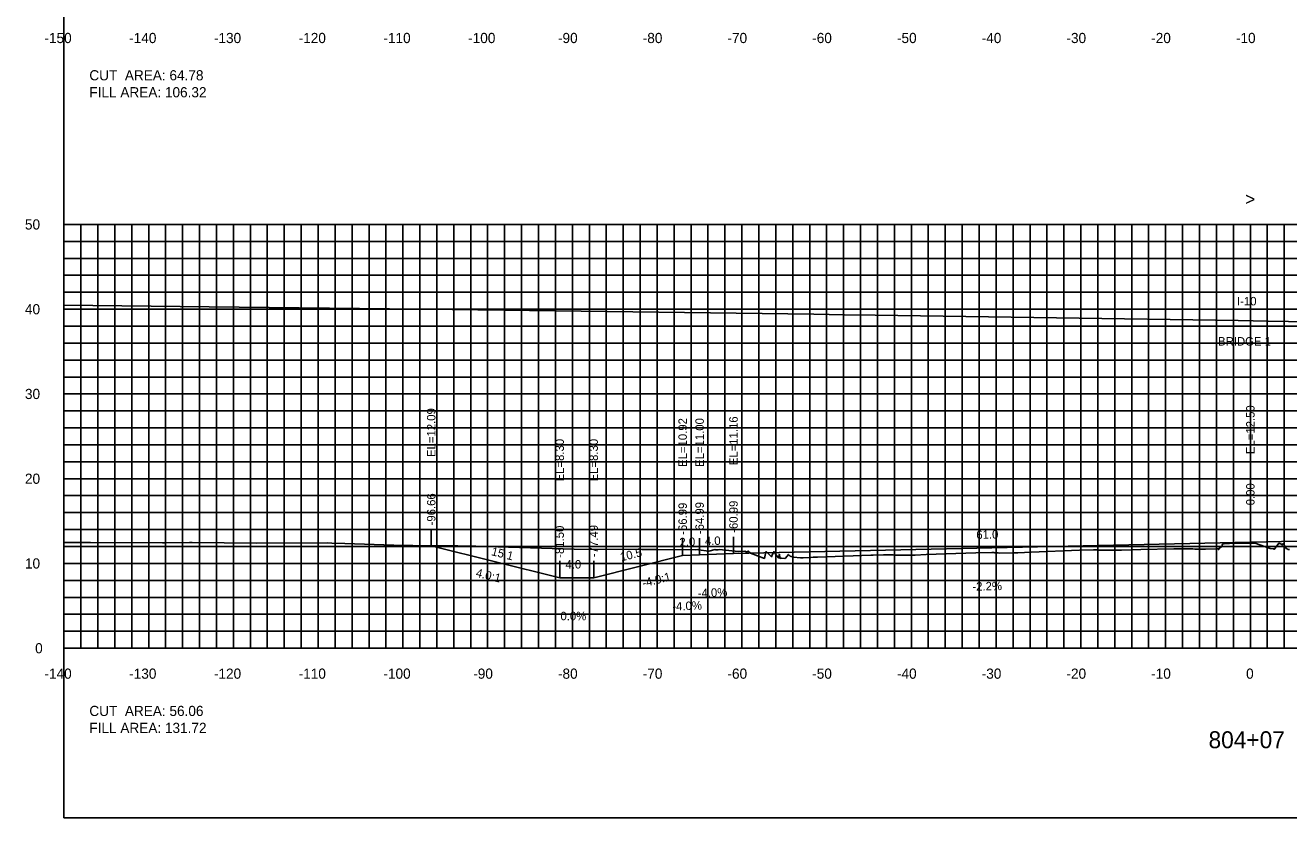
# Model space of a CAD drawing. Extents: x 1797419 to 1809236, y 248759 to 251512.
# Drawn here: x 1803156.4 to 1803305.5, y 250854.9 to 250948.4 of the extents above; entities that cross this region are included whole.
import ezdxf

# ---------------------------------------------------------------- set-up
doc = ezdxf.new("R2010")
doc.units = 0
for name, color, linetype in [('1', 7, 'Continuous'), ('10', 7, 'Continuous'), ('3', 7, 'Continuous'), ('31', 7, 'Continuous'), ('4', 7, 'Continuous'), ('60', 7, 'Continuous'), ('ANNO-TXT', 7, 'Continuous'), ('CL-CNST', 7, 'Continuous'), ('Level 57', 7, 'Continuous'), ('Level 62', 7, 'Continuous'), ('M-ROADS', 7, 'Continuous')]:
    doc.layers.add(name, color=color, linetype=linetype)

msp = doc.modelspace()

# ---------------------------------------------------------------- linework, layer by layer
for p, q in [((1803301, 250887.39), (1803301, 250889.39)), ((1803204.34, 250886.98), (1803204.34, 250888.98)), ((1803234.01, 250885.81), (1803234.01, 250887.81)), ((1803236.01, 250885.89), (1803236.01, 250887.89)), ((1803240.01, 250886.05), (1803240.01, 250888.05)), ((1803219.5, 250883.19), (1803219.5, 250885.19)), ((1803223.51, 250883.19), (1803223.51, 250885.19))]:
    msp.add_line(p, q)
msp.add_lwpolyline([(1803161, 250854.89), (1803461, 250854.89), (1803461, 251044.89), (1803161, 251044.89)], close=True)
at = {"layer": '60'}
for p, q in [((1803160.94, 250924.89), (1803161, 250924.89)), ((1803161, 250874.89), (1803161, 250924.89)), ((1803160.94, 250914.89), (1803161, 250914.89)), ((1803160.94, 250904.89), (1803161, 250904.89)), ((1803160.94, 250894.89), (1803161, 250894.89)), ((1803160.94, 250884.89), (1803161, 250884.89)), ((1803160.94, 250874.89), (1803161, 250874.89)), ((1803161, 250874.83), (1803161, 250874.89)), ((1803161, 250874.89), (1803461, 250874.89)), ((1803171, 250874.83), (1803171, 250874.89)), ((1803181, 250874.83), (1803181, 250874.89)), ((1803191, 250874.83), (1803191, 250874.89)), ((1803201, 250874.83), (1803201, 250874.89)), ((1803211, 250874.83), (1803211, 250874.89)), ((1803221, 250874.83), (1803221, 250874.89)), ((1803231, 250874.83), (1803231, 250874.89)), ((1803241, 250874.83), (1803241, 250874.89)), ((1803251, 250874.83), (1803251, 250874.89)), ((1803261, 250874.83), (1803261, 250874.89)), ((1803271, 250874.83), (1803271, 250874.89)), ((1803281, 250874.83), (1803281, 250874.89)), ((1803291, 250874.83), (1803291, 250874.89)), ((1803301, 250874.83), (1803301, 250874.89))]:
    msp.add_line(p, q, dxfattribs=at)
at = {"layer": 'CL-CNST'}
msp.add_line((1803219.5, 250883.19), (1803204.34, 250886.98), dxfattribs=at)
msp.add_lwpolyline([(1803219.5, 250883.19), (1803223.51, 250883.19), (1803234.01, 250885.81), (1803236.01, 250885.89), (1803240.01, 250886.05), (1803301, 250887.39), (1803352.47, 250888.52), (1803356.47, 250888.36), (1803361.97, 250888.14), (1803373.84, 250885.18), (1803377, 250885.18)], dxfattribs=at)
at = {"layer": 'Level 57'}
msp.add_lwpolyline([(1803161, 250915.35), (1803178.12, 250915.18), (1803199.43, 250914.93), (1803203.12, 250914.89), (1803206.8, 250914.85), (1803228.12, 250914.58), (1803249.5, 250914.29), (1803253.12, 250914.24), (1803256.74, 250914.19), (1803278.12, 250913.88), (1803299.56, 250913.54), (1803303.12, 250913.48), (1803324.59, 250913.12)], dxfattribs=at)
at = {"layer": 'Level 62'}
for p, q in [((1803161, 250874.89), (1803161, 250924.89)), ((1803161, 250874.89), (1803161, 250924.89)), ((1803161, 250924.89), (1803461, 250924.89)), ((1803163, 250874.89), (1803163, 250924.89)), ((1803165, 250874.89), (1803165, 250924.89)), ((1803167, 250874.89), (1803167, 250924.89)), ((1803169, 250874.89), (1803169, 250924.89)), ((1803171, 250874.89), (1803171, 250924.89)), ((1803173, 250874.89), (1803173, 250924.89)), ((1803175, 250874.89), (1803175, 250924.89)), ((1803177, 250874.89), (1803177, 250924.89)), ((1803179, 250874.89), (1803179, 250924.89)), ((1803181, 250874.89), (1803181, 250924.89)), ((1803183, 250874.89), (1803183, 250924.89)), ((1803185, 250874.89), (1803185, 250924.89)), ((1803187, 250874.89), (1803187, 250924.89)), ((1803189, 250874.89), (1803189, 250924.89)), ((1803191, 250874.89), (1803191, 250924.89)), ((1803193, 250874.89), (1803193, 250924.89)), ((1803195, 250874.89), (1803195, 250924.89)), ((1803197, 250874.89), (1803197, 250924.89)), ((1803199, 250874.89), (1803199, 250924.89)), ((1803201, 250874.89), (1803201, 250924.89)), ((1803203, 250874.89), (1803203, 250924.89)), ((1803205, 250874.89), (1803205, 250924.89)), ((1803207, 250874.89), (1803207, 250924.89)), ((1803209, 250874.89), (1803209, 250924.89)), ((1803211, 250874.89), (1803211, 250924.89)), ((1803213, 250874.89), (1803213, 250924.89)), ((1803215, 250874.89), (1803215, 250924.89)), ((1803217, 250874.89), (1803217, 250924.89)), ((1803219, 250874.89), (1803219, 250924.89)), ((1803221, 250874.89), (1803221, 250924.89)), ((1803223, 250874.89), (1803223, 250924.89)), ((1803225, 250874.89), (1803225, 250924.89)), ((1803227, 250874.89), (1803227, 250924.89)), ((1803229, 250874.89), (1803229, 250924.89)), ((1803231, 250874.89), (1803231, 250924.89)), ((1803233, 250874.89), (1803233, 250924.89)), ((1803235, 250874.89), (1803235, 250924.89)), ((1803237, 250874.89), (1803237, 250924.89)), ((1803239, 250874.89), (1803239, 250924.89)), ((1803241, 250874.89), (1803241, 250924.89)), ((1803243, 250874.89), (1803243, 250924.89)), ((1803245, 250874.89), (1803245, 250924.89)), ((1803247, 250874.89), (1803247, 250924.89)), ((1803249, 250874.89), (1803249, 250924.89)), ((1803251, 250874.89), (1803251, 250924.89)), ((1803253, 250874.89), (1803253, 250924.89)), ((1803255, 250874.89), (1803255, 250924.89)), ((1803257, 250874.89), (1803257, 250924.89)), ((1803259, 250874.89), (1803259, 250924.89)), ((1803261, 250874.89), (1803261, 250924.89)), ((1803263, 250874.89), (1803263, 250924.89)), ((1803265, 250874.89), (1803265, 250924.89)), ((1803267, 250874.89), (1803267, 250924.89)), ((1803269, 250874.89), (1803269, 250924.89)), ((1803271, 250874.89), (1803271, 250924.89)), ((1803273, 250874.89), (1803273, 250924.89)), ((1803275, 250874.89), (1803275, 250924.89)), ((1803277, 250874.89), (1803277, 250924.89)), ((1803279, 250874.89), (1803279, 250924.89)), ((1803281, 250874.89), (1803281, 250924.89)), ((1803283, 250874.89), (1803283, 250924.89)), ((1803285, 250874.89), (1803285, 250924.89)), ((1803287, 250874.89), (1803287, 250924.89)), ((1803289, 250874.89), (1803289, 250924.89)), ((1803291, 250874.89), (1803291, 250924.89)), ((1803293, 250874.89), (1803293, 250924.89)), ((1803295, 250874.89), (1803295, 250924.89)), ((1803297, 250874.89), (1803297, 250924.89)), ((1803299, 250874.89), (1803299, 250924.89)), ((1803301, 250874.89), (1803301, 250924.89)), ((1803303, 250874.89), (1803303, 250924.89)), ((1803305, 250874.89), (1803305, 250924.89)), ((1803161, 250922.89), (1803461, 250922.89)), ((1803161, 250920.89), (1803461, 250920.89)), ((1803161, 250918.89), (1803461, 250918.89)), ((1803161, 250916.89), (1803461, 250916.89)), ((1803161, 250914.89), (1803461, 250914.89)), ((1803161, 250912.89), (1803461, 250912.89)), ((1803161, 250910.89), (1803461, 250910.89)), ((1803161, 250908.89), (1803461, 250908.89)), ((1803161, 250906.89), (1803461, 250906.89)), ((1803161, 250904.89), (1803461, 250904.89)), ((1803161, 250902.89), (1803461, 250902.89)), ((1803161, 250900.89), (1803461, 250900.89)), ((1803161, 250898.89), (1803461, 250898.89)), ((1803161, 250896.89), (1803461, 250896.89)), ((1803161, 250894.89), (1803461, 250894.89)), ((1803161, 250892.89), (1803461, 250892.89)), ((1803161, 250890.89), (1803461, 250890.89)), ((1803161, 250888.89), (1803461, 250888.89)), ((1803161, 250886.89), (1803461, 250886.89)), ((1803161, 250884.89), (1803461, 250884.89)), ((1803161, 250882.89), (1803461, 250882.89)), ((1803161, 250880.89), (1803461, 250880.89)), ((1803161, 250878.89), (1803461, 250878.89)), ((1803161, 250876.89), (1803461, 250876.89)), ((1803161, 250874.89), (1803461, 250874.89))]:
    msp.add_line(p, q, dxfattribs=at)
at = {"layer": 'M-ROADS'}
msp.add_lwpolyline([(1803161, 250887.35), (1803163.83, 250887.37), (1803164.13, 250887.37), (1803172.63, 250887.34), (1803172.96, 250887.34), (1803175.83, 250887.35), (1803176.12, 250887.35), (1803183.67, 250887.29), (1803192.15, 250887.32), (1803192.63, 250887.3), (1803194.15, 250887.26), (1803201.06, 250887.01), (1803202.17, 250887), (1803204.95, 250886.97), (1803205.9, 250886.97), (1803206.17, 250886.97), (1803207.48, 250886.97), (1803209.25, 250886.94), (1803209.61, 250886.93), (1803221.2, 250886.59), (1803229.21, 250886.54), (1803230.88, 250886.54), (1803235.5, 250886.51), (1803235.82, 250886.52), (1803235.86, 250886.52), (1803235.9, 250886.51), (1803237.09, 250886.36), (1803237.85, 250886.52), (1803237.91, 250886.51), (1803238.21, 250886.51), (1803238.35, 250886.52), (1803240.56, 250886.31), (1803240.97, 250886.34), (1803241.05, 250886.29), (1803241.34, 250886.34), (1803241.36, 250886.34), (1803241.6, 250886.22), (1803241.73, 250886.35), (1803242.03, 250886.12), (1803243.66, 250885.49), (1803243.82, 250886.26), (1803243.9, 250886.27), (1803244.5, 250885.68), (1803244.52, 250885.79), (1803244.55, 250885.8), (1803244.58, 250885.87), (1803244.63, 250885.97), (1803244.64, 250886.03), (1803244.76, 250886.27), (1803244.77, 250886.24), (1803244.86, 250886.26), (1803244.97, 250885.98), (1803245.12, 250885.78), (1803245.13, 250885.78), (1803245.32, 250885.54), (1803245.42, 250885.97), (1803245.46, 250885.57), (1803245.48, 250885.49), (1803245.49, 250885.49), (1803245.6, 250885.5), (1803245.67, 250885.52), (1803246.06, 250885.49), (1803246.07, 250885.49), (1803246.07, 250885.49), (1803246.08, 250885.49), (1803246.14, 250885.52), (1803246.52, 250885.95), (1803246.7, 250885.74), (1803247.11, 250885.63), (1803247.93, 250885.54), (1803248.23, 250885.55), (1803249.11, 250885.58), (1803249.45, 250885.64), (1803249.93, 250885.65), (1803256.21, 250885.87), (1803256.49, 250885.88), (1803257.71, 250885.89), (1803258.6, 250885.9), (1803258.87, 250885.89), (1803259, 250885.88), (1803259.97, 250885.88), (1803260.93, 250885.88), (1803261.44, 250885.88), (1803262.74, 250885.93), (1803268.62, 250886.15), (1803270.5, 250886.17), (1803270.73, 250886.17), (1803270.76, 250886.17), (1803270.81, 250886.16), (1803271.24, 250886.14), (1803271.45, 250886.12), (1803273.1, 250886.15), (1803273.56, 250886.16), (1803275.15, 250886.22), (1803280.84, 250886.45), (1803282.5, 250886.48), (1803283.02, 250886.48), (1803283.13, 250886.47), (1803283.49, 250886.44), (1803285.11, 250886.45), (1803285.79, 250886.46), (1803288.09, 250886.52), (1803291.97, 250886.61), (1803293.18, 250886.61), (1803294.21, 250886.61), (1803294.44, 250886.59), (1803294.67, 250886.59), (1803295.32, 250886.58), (1803295.7, 250886.59), (1803296.92, 250886.61), (1803296.95, 250886.62), (1803297, 250886.62), (1803297.02, 250886.62), (1803297.03, 250886.61), (1803297.05, 250886.62), (1803297.06, 250886.62), (1803297.19, 250886.64), (1803297.22, 250886.55), (1803297.26, 250886.52), (1803297.37, 250886.71), (1803297.65, 250886.88), (1803297.73, 250887.15), (1803297.75, 250887.2), (1803297.84, 250887.23), (1803297.87, 250887.22), (1803297.92, 250887.22), (1803298.53, 250887.25), (1803299.46, 250887.28), (1803301.41, 250887.29), (1803301.58, 250887.27), (1803303.34, 250886.65), (1803303.78, 250886.61), (1803303.8, 250886.55), (1803304.35, 250887.27), (1803304.58, 250887.22), (1803304.76, 250887.08), (1803304.88, 250887.23), (1803304.92, 250887.18), (1803304.94, 250887.15), (1803304.99, 250887.06), (1803305.28, 250886.62), (1803305.3, 250886.61), (1803305.34, 250886.6), (1803305.37, 250886.59), (1803305.39, 250886.58), (1803305.4, 250886.58), (1803305.42, 250886.58), (1803305.43, 250886.55), (1803305.5, 250886.54), (1803305.63, 250886.54)], dxfattribs=at)

# ---------------------------------------------------------------- texts
for s, rotation, p in [('4.0:1', 345.9638, (1803209.53, 250883.35)), ('-4.0:1', 14.0362, (1803229.37, 250882.07))]:
    msp.add_text(s, height=1, rotation=rotation).set_placement(p)
at = {"layer": '1'}
msp.add_text('804+07', height=2, dxfattribs=at).set_placement((1803296.07, 250863.09))
at = {"layer": '10'}
for s, p in [('-150', (1803158.7, 250946.29)), ('-140', (1803168.7, 250946.29)), ('-130', (1803178.7, 250946.29)), ('-120', (1803188.7, 250946.29)), ('-110', (1803198.7, 250946.29)), ('-100', (1803208.7, 250946.29)), ('-90', (1803219.3, 250946.29)), ('-80', (1803229.3, 250946.29)), ('-70', (1803239.3, 250946.29)), ('-60', (1803249.3, 250946.29)), ('-50', (1803259.3, 250946.29)), ('-40', (1803269.3, 250946.29)), ('-30', (1803279.3, 250946.29)), ('-20', (1803289.3, 250946.29)), ('-10', (1803299.3, 250946.29)), ('-140', (1803158.7, 250871.29)), ('-130', (1803168.7, 250871.29)), ('-120', (1803178.7, 250871.29)), ('-110', (1803188.7, 250871.29)), ('-100', (1803198.7, 250871.29)), ('-90', (1803209.3, 250871.29)), ('-80', (1803219.3, 250871.29)), ('-70', (1803229.3, 250871.29)), ('-60', (1803239.3, 250871.29)), ('-50', (1803249.3, 250871.29)), ('-40', (1803259.3, 250871.29)), ('-30', (1803269.3, 250871.29)), ('-20', (1803279.3, 250871.29)), ('-10', (1803289.3, 250871.29)), ('0', (1803300.5, 250871.29))]:
    msp.add_text(s, height=1.2, dxfattribs=at).set_placement(p)
at = {"layer": '3'}
for s, p in [('I-10 ', (1803299.43, 250915.34)), ('BRIDGE 1', (1803297.19, 250910.6))]:
    msp.add_text(s, height=1, dxfattribs=at).set_placement(p)
for s, p in [('EL=12.09', (1803204.84, 250897.45)), ('EL=12.50', (1803301.5, 250897.79)), ('EL=10.92', (1803234.51, 250896.28)), ('EL=11.00', (1803236.51, 250896.28)), ('EL=11.16', (1803240.51, 250896.48)), ('EL=8.30', (1803220, 250894.57)), ('EL=8.30', (1803224.01, 250894.57)), ('0.00', (1803301.5, 250891.75)), ('-96.66', (1803204.84, 250889.38)), ('-66.99', (1803234.51, 250888.27)), ('-64.99', (1803236.51, 250888.35)), ('-60.99', (1803240.51, 250888.51)), ('-81.50', (1803220, 250885.56)), ('-77.49', (1803224.01, 250885.64))]:
    msp.add_text(s, height=1, rotation=90, dxfattribs=at).set_placement(p)
at = {"layer": '31'}
for s, p in [('50', (1803156.4, 250924.29)), ('40', (1803156.4, 250914.29)), ('30', (1803156.4, 250904.29)), ('20', (1803156.4, 250894.29)), ('10', (1803156.4, 250884.29)), ('0', (1803157.6, 250874.29))]:
    msp.add_text(s, height=1.2, dxfattribs=at).set_placement(p)
at = {"layer": '4'}
for s, rotation, p in [('2.0', 2.2906, (1803233.65, 250886.9)), ('4.0', 2.2906, (1803236.65, 250887.02)), ('61.0', 1.2603, (1803268.67, 250887.78)), ('15.1', 345.9638, (1803211.37, 250885.88)), ('10.5', 14.0362, (1803226.77, 250885.13)), ('-4.0%', 2.2906, (1803235.81, 250880.88)), ('-2.2%', 1.2603, (1803268.21, 250881.67)), ('-4.0%', 2.2906, (1803232.81, 250879.32))]:
    msp.add_text(s, height=1, rotation=rotation, dxfattribs=at).set_placement(p)
for s, p in [('4.0', (1803220.18, 250884.29)), ('0.0%', (1803219.59, 250878.19))]:
    msp.add_text(s, height=1, dxfattribs=at).set_placement(p)
at = {"layer": '60'}
for s, height, p in [('>', 1.5, (1803300.39, 250927.14)), ('-', 0.0001, (1803161, 250874.89))]:
    msp.add_text(s, height=height, dxfattribs=at).set_placement(p)
at = {"layer": 'ANNO-TXT'}
for s, p in [('CUT  AREA: 64.78', (1803164, 250941.89)), ('FILL AREA: 106.32', (1803164, 250939.89)), ('CUT  AREA: 56.06', (1803164, 250866.89)), ('FILL AREA: 131.72', (1803164, 250864.89))]:
    msp.add_text(s, height=1.2, dxfattribs=at).set_placement(p)

doc.saveas('drawing.dxf')
